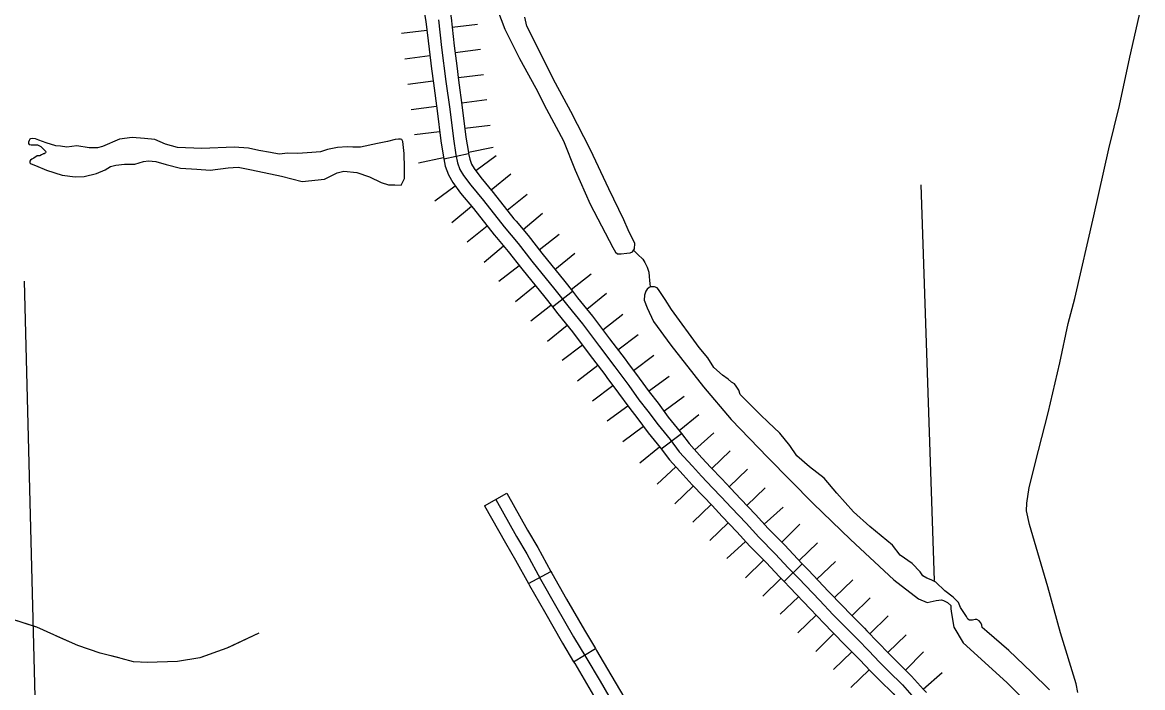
# Model space of a CAD drawing. Extents: x -117616 to 64730, y 54117 to 789866.
# Drawn here: x 63412.9 to 63544.9, y 54680.6 to 54758.9 of the extents above; entities that cross this region are included whole.
import ezdxf

# ---------------------------------------------------------------- set-up
doc = ezdxf.new("R2010")
doc.units = 0
for name, color, linetype in [('1', 7, 'Continuous'), ('29', 7, 'Continuous'), ('32', 7, 'Continuous'), ('35', 7, 'Continuous'), ('4', 7, 'Continuous'), ('43', 7, 'Continuous'), ('45', 7, 'Continuous'), ('5', 7, 'Continuous')]:
    doc.layers.add(name, color=color, linetype=linetype)

msp = doc.modelspace()

# ---------------------------------------------------------------- linework, layer by layer
at = {"layer": '1'}
msp.add_lwpolyline([(63537.31, 54679.98), (63537.1, 54680.99), (63535.26, 54687.03), (63533.75, 54692.44), (63531.62, 54699.78), (63531.24, 54701.41), (63531.3, 54702.3), (63531.56, 54704.14), (63532.66, 54708.52), (63533.81, 54712.93), (63535.17, 54718.85), (63536.15, 54723.47), (63536.95, 54726.4), (63539.17, 54736.14), (63540.95, 54744.04), (63542.2, 54749.15), (63543.42, 54754.86), (63544.94, 54761.41)], dxfattribs=at)
at = {"layer": '29'}
for p, q in [((63457.57, 54757.68), (63460.55, 54758.03)), ((63463.52, 54758.38), (63466.5, 54758.73)), ((63457.93, 54754.66), (63460.9, 54755.04)), ((63463.88, 54755.41), (63466.86, 54755.79)), ((63464.26, 54752.44), (63467.23, 54752.81)), ((63464.26, 54752.44), (63467.23, 54752.81)), ((63458.3, 54751.68), (63461.28, 54752.06)), ((63458.3, 54751.68), (63461.28, 54752.06)), ((63464.65, 54749.47), (63467.62, 54749.87)), ((63458.7, 54748.68), (63461.68, 54749.08)), ((63459.07, 54745.75), (63462.05, 54746.11)), ((63465.02, 54746.48), (63468, 54746.85)), ((63465.44, 54743.64), (63468.37, 54744.26)), ((63465.44, 54743.64), (63468.37, 54744.26)), ((63466.31, 54741.48), (63468.72, 54743.27)), ((63459.57, 54742.4), (63462.5, 54743.02)), ((63459.57, 54742.4), (63462.5, 54743.02)), ((63468.13, 54739.2), (63470.44, 54741.11)), ((63461.48, 54737.92), (63463.9, 54739.7)), ((63470.01, 54736.83), (63472.36, 54738.69)), ((63470.01, 54736.83), (63472.36, 54738.69)), ((63463.5, 54735.38), (63465.81, 54737.29)), ((63471.89, 54734.54), (63474.19, 54736.47)), ((63465.31, 54733.1), (63467.66, 54734.97)), ((63465.31, 54733.1), (63467.66, 54734.97)), ((63473.79, 54732.15), (63476.16, 54733.99)), ((63467.29, 54730.69), (63469.59, 54732.61)), ((63475.65, 54729.84), (63477.98, 54731.74)), ((63475.65, 54729.84), (63477.98, 54731.74)), ((63469.05, 54728.47), (63471.42, 54730.31)), ((63477.55, 54727.48), (63479.91, 54729.32)), ((63471, 54726.05), (63473.33, 54727.95)), ((63471, 54726.05), (63473.33, 54727.95)), ((63479.4, 54725.16), (63481.72, 54727.06)), ((63472.82, 54723.78), (63475.18, 54725.63)), ((63481.28, 54722.74), (63483.67, 54724.55)), ((63481.28, 54722.74), (63483.67, 54724.55)), ((63474.76, 54721.37), (63477.08, 54723.26)), ((63483.08, 54720.35), (63485.47, 54722.16)), ((63476.48, 54719.14), (63478.88, 54720.94)), ((63476.48, 54719.14), (63478.88, 54720.94)), ((63484.89, 54717.94), (63487.3, 54719.73)), ((63478.3, 54716.73), (63480.69, 54718.54)), ((63486.67, 54715.5), (63489.1, 54717.26)), ((63486.67, 54715.5), (63489.1, 54717.26)), ((63480.07, 54714.36), (63482.48, 54716.15)), ((63488.48, 54713.14), (63490.89, 54714.92)), ((63481.81, 54711.99), (63484.24, 54713.75)), ((63481.81, 54711.99), (63484.24, 54713.75)), ((63490.3, 54710.84), (63492.63, 54712.73)), ((63483.66, 54709.56), (63486.07, 54711.35)), ((63492.15, 54708.58), (63494.37, 54710.59)), ((63492.15, 54708.58), (63494.37, 54710.59)), ((63485.65, 54707.05), (63487.98, 54708.95)), ((63494.13, 54706.38), (63496.29, 54708.46)), ((63487.7, 54704.55), (63489.92, 54706.56)), ((63487.7, 54704.55), (63489.92, 54706.56)), ((63496.2, 54704.22), (63498.36, 54706.31)), ((63489.8, 54702.22), (63491.96, 54704.3)), ((63498.27, 54702.03), (63500.44, 54704.1)), ((63498.27, 54702.03), (63500.44, 54704.1)), ((63491.89, 54700.06), (63494.05, 54702.14)), ((63500.33, 54699.81), (63502.55, 54701.84)), ((63493.92, 54697.9), (63496.09, 54699.96)), ((63493.92, 54697.9), (63496.09, 54699.96)), ((63502.38, 54697.71), (63504.51, 54699.82)), ((63495.9, 54695.76), (63498.12, 54697.79)), ((63504.45, 54695.52), (63506.6, 54697.61)), ((63504.45, 54695.52), (63506.6, 54697.61)), ((63498.12, 54693.48), (63500.25, 54695.59)), ((63506.54, 54693.34), (63508.72, 54695.41)), ((63500.15, 54691.33), (63502.3, 54693.43)), ((63500.15, 54691.33), (63502.3, 54693.43)), ((63508.61, 54691.17), (63510.78, 54693.25)), ((63502.19, 54689.21), (63504.37, 54691.27)), ((63510.67, 54689.03), (63512.8, 54691.14)), ((63510.67, 54689.03), (63512.8, 54691.14)), ((63504.28, 54687.02), (63506.44, 54689.1)), ((63512.79, 54686.9), (63514.92, 54689)), ((63506.41, 54684.81), (63508.54, 54686.92)), ((63506.41, 54684.81), (63508.54, 54686.92)), ((63514.89, 54684.71), (63517.07, 54686.78)), ((63508.51, 54682.68), (63510.65, 54684.79)), ((63516.98, 54682.63), (63519.09, 54684.76)), ((63516.98, 54682.63), (63519.09, 54684.76)), ((63510.53, 54680.59), (63512.71, 54682.65)), ((63519.08, 54680.36), (63521.32, 54682.35))]:
    msp.add_line(p, q, dxfattribs=at)
msp.add_lwpolyline([(63461.91, 54759.25), (63462.29, 54755.99), (63462.8, 54751.97), (63463.24, 54748.73), (63463.67, 54745.22), (63463.97, 54743.33), (63464.16, 54742.41), (63464.44, 54741.62), (63464.87, 54740.91), (63465.71, 54739.77), (63467.21, 54737.95), (63469.65, 54734.87), (63471.31, 54732.9), (63472.91, 54730.83), (63475.63, 54727.49), (63477.15, 54725.55), (63478.9, 54723.41), (63480.89, 54720.76), (63482.71, 54718.36), (63484.35, 54716.15), (63485.55, 54714.49), (63486.61, 54713.15), (63487.83, 54711.51), (63489.22, 54709.79), (63490.31, 54708.36), (63491.87, 54706.65), (63492.91, 54705.48), (63494.23, 54704.11), (63495.26, 54703.05), (63496.46, 54701.76), (63498.18, 54699.94), (63499.7, 54698.28), (63501.66, 54696.3), (63503.16, 54694.69), (63504.41, 54693.4), (63506.83, 54690.86), (63508.47, 54689.15), (63509.41, 54688.18), (63511.35, 54686.22), (63512.66, 54684.89), (63513.93, 54683.55), (63514.98, 54682.49), (63516.61, 54680.88), (63518, 54679.31)], dxfattribs=at)
at = {"layer": '32'}
for p, q in [((63467.36, 54701.99), (63469.97, 54703.47)), ((63472.53, 54692.81), (63475.16, 54694.24)), ((63477.85, 54683.61), (63480.42, 54685.16))]:
    msp.add_line(p, q, dxfattribs=at)
for points in [[(63468.67, 54702.73), (63471.13, 54698.38), (63472.32, 54696.33), (63473.96, 54693.32), (63475.7, 54690.25), (63477.83, 54686.55), (63479.28, 54684.16), (63480.96, 54681.32), (63482.58, 54678.52), (63484.01, 54676.11), (63485.43, 54673.66), (63487.22, 54670.4), (63488.51, 54668.27), (63491.16, 54663.72), (63493.33, 54659.8), (63494.77, 54657.39), (63495.45, 54656.16), (63495.89, 54655.54), (63496.13, 54655.13), (63496.25, 54654.79), (63496.36, 54654.33), (63496.4, 54653.81)], [(63469.97, 54703.47), (63472.43, 54699.12), (63473.63, 54697.07), (63475.16, 54694.24)], [(63467.36, 54701.99), (63469.82, 54697.63), (63471.01, 54695.59), (63472.53, 54692.81)], [(63475.16, 54694.24), (63475.27, 54694.05), (63477.01, 54691), (63479.12, 54687.31), (63480.42, 54685.16)], [(63472.53, 54692.81), (63472.65, 54692.59), (63474.4, 54689.51), (63476.54, 54685.79), (63477.85, 54683.61)], [(63480.42, 54685.16), (63480.56, 54684.93), (63482.25, 54682.08), (63483.87, 54679.28), (63485.31, 54676.87), (63485.79, 54676.03)], [(63477.85, 54683.61), (63477.99, 54683.39), (63479.66, 54680.57), (63481.29, 54677.76), (63482.72, 54675.35), (63483.19, 54674.54)]]:
    msp.add_lwpolyline(points, dxfattribs=at)
at = {"layer": '35'}
for points in [[(63468.14, 54762.43), (63469.75, 54758.16), (63471.46, 54754.71), (63473.41, 54751.18), (63474.64, 54748.73), (63476.64, 54744.99), (63478.02, 54741.53), (63479.81, 54737.53), (63482.46, 54732.41), (63482.78, 54731.88), (63483.03, 54731.69), (63483.44, 54731.67), (63484.11, 54731.75), (63484.5, 54731.8), (63484.78, 54731.93), (63485.04, 54732.27), (63485.06, 54732.89), (63484.3, 54734.51), (63483.77, 54735.67), (63482, 54739.34), (63479.85, 54743.92), (63477.51, 54748.43), (63475.7, 54751.79), (63472.34, 54758.51), (63472.08, 54759.55)], [(63414.79, 54745.09), (63414.4, 54745.23), (63414.03, 54745.27), (63413.81, 54745.24), (63413.74, 54745.17), (63413.65, 54745.02), (63413.58, 54744.84), (63413.58, 54744.66), (63413.66, 54744.55), (63413.87, 54744.51), (63414.03, 54744.53), (63414.33, 54744.53), (63414.65, 54744.53), (63414.81, 54744.43), (63415.03, 54744.31), (63415.57, 54743.79), (63415.6, 54743.66), (63415.57, 54743.58), (63415.53, 54743.52), (63415.43, 54743.47), (63415.31, 54743.47), (63415.28, 54743.43), (63415.1, 54743.33), (63414.9, 54743.24), (63414.61, 54743.21), (63414.21, 54742.96), (63413.98, 54742.85), (63413.8, 54742.73), (63413.74, 54742.58), (63413.74, 54742.45), (63413.76, 54742.36), (63413.87, 54742.29), (63414.4, 54742.08)], [(63443.4, 54740.81), (63445.83, 54740.21), (63448.46, 54740.46), (63449.98, 54741.22), (63450.77, 54741.41), (63452.27, 54741.26), (63453.8, 54740.74), (63455.15, 54740.1), (63456.01, 54739.8), (63456.76, 54739.8), (63457.51, 54739.76), (63457.62, 54739.99), (63457.9, 54740.57), (63457.92, 54741.82), (63457.85, 54743.51), (63457.7, 54744.93), (63457.6, 54745.15), (63457.44, 54745.19), (63457.21, 54745.19), (63456.8, 54745.16), (63455.9, 54744.93), (63454.74, 54744.67), (63452.72, 54744.26), (63451.82, 54744.26), (63451.14, 54744.3), (63450.02, 54744.22), (63448.82, 54743.96), (63448, 54743.7), (63446.99, 54743.62), (63445.34, 54743.51), (63444.15, 54743.55), (63443.13, 54743.43), (63442.09, 54743.62), (63440.74, 54743.85), (63439.5, 54744.11), (63437.82, 54744.26), (63434, 54744.07), (63431.16, 54744.22), (63429.73, 54744.59), (63428.46, 54745.16), (63427.26, 54745.27), (63425.8, 54745.38), (63424.31, 54745.19), (63422.28, 54744.33), (63421.69, 54744.18), (63420.71, 54744.18), (63419.29, 54744.41), (63418.09, 54744.26), (63417.36, 54744.38), (63416.79, 54744.4), (63415.66, 54744.74), (63414.79, 54745.09)], [(63414.4, 54742.08), (63415.7, 54741.52), (63417.53, 54740.96), (63419.07, 54740.74), (63420.15, 54740.77), (63421.61, 54741.15), (63422.62, 54741.56), (63423.26, 54741.97), (63423.86, 54742.12), (63424.91, 54742.23), (63426.1, 54742.23), (63427.15, 54742.57), (63427.71, 54742.65), (63428.57, 54742.57), (63429.81, 54742.2), (63431.49, 54741.79), (63433.44, 54741.64), (63435.01, 54741.52), (63437.11, 54741.82), (63438.31, 54741.9), (63439.88, 54741.56), (63443.4, 54740.81)], [(63484.92, 54732.11), (63485.42, 54731.6), (63486, 54731.04), (63486.25, 54730.65), (63486.52, 54730.09), (63486.72, 54729.51), (63486.77, 54729.01), (63486.81, 54728.55), (63486.85, 54728.18), (63486.87, 54727.8)], [(63488.63, 54726.29), (63488.08, 54727.13), (63487.86, 54727.49), (63487.69, 54727.67), (63487.4, 54727.78), (63487.15, 54727.79), (63486.9, 54727.79), (63486.76, 54727.7), (63486.53, 54727.51), (63486.36, 54727.28), (63486.2, 54726.79), (63486.18, 54726.21), (63486.54, 54725.33), (63487.25, 54723.72), (63489.31, 54720.92), (63493.16, 54716), (63496.42, 54712.16), (63500.75, 54707.68), (63506.11, 54702.26), (63510.51, 54698.01), (63515.61, 54693.27), (63518.51, 54691.02), (63519.52, 54690.6), (63520.58, 54690.84), (63521.22, 54690.92), (63521.48, 54690.81), (63521.92, 54690.58), (63522.34, 54690.24), (63522.34, 54689.85), (63522.42, 54689.28), (63522.67, 54687.68), (63523.79, 54685.84), (63528.94, 54681.17), (63533.83, 54676.3)], [(63502.15, 54710.56), (63500.78, 54711.83), (63499.87, 54712.69), (63497.48, 54715.1), (63497.31, 54715.63), (63497.02, 54716.09), (63496.81, 54716.37), (63496.45, 54716.56), (63496.07, 54716.92), (63495.42, 54717.36), (63494.4, 54718.29), (63493.66, 54719.43), (63492.67, 54720.65), (63489.4, 54725.11), (63488.63, 54726.29)], [(63533.95, 54680.29), (63531.82, 54682.38), (63529.16, 54684.94), (63526.58, 54687.18), (63526.04, 54687.64), (63525.99, 54687.9), (63525.87, 54688.21), (63525.66, 54688.43), (63525.4, 54688.57), (63525.21, 54688.59), (63524.87, 54688.51), (63524.54, 54688.51), (63524.33, 54688.62), (63524.16, 54688.95), (63523.95, 54689.29), (63523.46, 54690.01), (63523.25, 54690.6), (63522.62, 54691.21), (63521.62, 54691.95), (63520.55, 54692.99), (63520, 54693.28), (63519.49, 54693.45), (63519.01, 54693.75), (63518.71, 54694.21), (63517.78, 54695.18), (63516.35, 54696.18), (63515.46, 54697.34), (63512.76, 54699.56), (63510.84, 54701.27), (63508.88, 54703.46), (63507.38, 54705.24), (63505.65, 54706.59), (63504.17, 54707.86), (63503.35, 54709.08), (63502.15, 54710.56)]]:
    msp.add_lwpolyline(points, dxfattribs=at)
at = {"layer": '4'}
msp.add_lwpolyline([(63518.8, 54739.81), (63520.35, 54693.18)], dxfattribs=at)
at = {"layer": '43'}
for points in [[(63414.39, 54687.72), (63411.73, 54688.6), (63409.47, 54689.19), (63408.34, 54689.5), (63407.6, 54689.78), (63407.01, 54689.74), (63406.78, 54689.7)], [(63440.75, 54686.97), (63436.97, 54685.21), (63433.77, 54684.08), (63431.15, 54683.65), (63427.57, 54683.53), (63425.97, 54683.61), (63424.49, 54684), (63422.03, 54684.62), (63419.38, 54685.52), (63416.57, 54686.77), (63414.54, 54687.67), (63411.73, 54688.6)], [(63424.27, 54684.05), (63422.03, 54684.62), (63419.38, 54685.52), (63416.81, 54686.66)], [(63440.75, 54686.97), (63437.16, 54685.3)], [(63434.68, 54684.4), (63433.77, 54684.08), (63431.15, 54683.65), (63427.57, 54683.53), (63426.85, 54683.57)]]:
    msp.add_lwpolyline(points, dxfattribs=at)
at = {"layer": '45'}
for p, q in [((63462.53, 54742.88), (63465.47, 54743.5)), ((63475.35, 54725.42), (63477.71, 54727.27)), ((63488.19, 54708.68), (63490.57, 54710.5)), ((63502.66, 54693.06), (63504.81, 54695.15))]:
    msp.add_line(p, q, dxfattribs=at)
for points in [[(63462.62, 54764.32), (63462.89, 54762.44), (63463.4, 54759.47), (63463.78, 54756.17), (63464.08, 54753.84)], [(63459.65, 54763.9), (63459.92, 54761.98), (63460.43, 54759.04), (63460.8, 54755.81), (63461.1, 54753.46)], [(63461.91, 54759.25), (63462.29, 54755.99), (63462.8, 54751.97), (63463.24, 54748.73), (63463.67, 54745.22), (63463.97, 54743.33), (63464.16, 54742.41), (63464.44, 54741.62), (63464.87, 54740.91), (63465.71, 54739.77), (63467.21, 54737.95), (63469.65, 54734.87), (63471.31, 54732.9), (63472.91, 54730.83), (63475.63, 54727.49), (63477.15, 54725.55), (63478.9, 54723.41), (63480.89, 54720.76), (63482.71, 54718.36), (63484.35, 54716.15), (63485.55, 54714.49), (63486.61, 54713.15), (63487.83, 54711.51), (63489.22, 54709.79), (63490.31, 54708.36), (63491.87, 54706.65), (63492.91, 54705.48), (63494.23, 54704.11), (63495.26, 54703.05), (63496.46, 54701.76), (63498.18, 54699.94), (63499.7, 54698.28), (63501.66, 54696.3), (63503.16, 54694.69), (63504.41, 54693.4), (63506.83, 54690.86), (63508.47, 54689.15), (63509.41, 54688.18), (63511.35, 54686.22), (63512.66, 54684.89), (63513.93, 54683.55), (63514.98, 54682.49), (63516.61, 54680.88), (63518, 54679.31)], [(63464.08, 54753.84), (63464.29, 54752.16), (63464.72, 54748.93), (63465.15, 54745.43), (63465.44, 54743.61), (63465.47, 54743.5)], [(63461.1, 54753.46), (63461.32, 54751.78), (63461.75, 54748.54), (63462.18, 54745.01), (63462.49, 54743.06), (63462.53, 54742.88)], [(63465.47, 54743.5), (63465.61, 54742.82), (63465.81, 54742.26), (63466.12, 54741.75), (63466.9, 54740.69), (63468.38, 54738.89), (63470.81, 54735.82), (63471.06, 54735.53)], [(63462.53, 54742.88), (63462.71, 54742.01), (63463.08, 54740.98), (63463.62, 54740.08), (63464.53, 54738.84), (63466.05, 54737), (63468.49, 54733.93), (63468.76, 54733.6)], [(63471.06, 54735.53), (63472.48, 54733.84), (63474.09, 54731.76), (63476.81, 54728.43), (63477.71, 54727.27)], [(63468.76, 54733.6), (63470.14, 54731.95), (63471.74, 54729.89), (63474.46, 54726.56), (63475.35, 54725.42)], [(63477.71, 54727.27), (63478.32, 54726.48), (63480.08, 54724.34), (63482.09, 54721.67), (63483.91, 54719.26), (63484.19, 54718.88)], [(63475.35, 54725.42), (63475.98, 54724.61), (63477.72, 54722.48), (63479.69, 54719.86), (63481.51, 54717.46), (63481.78, 54717.09)], [(63484.19, 54718.88), (63485.56, 54717.04), (63486.75, 54715.4), (63487.8, 54714.06), (63489.01, 54712.43), (63490.4, 54710.72), (63490.57, 54710.5)], [(63481.78, 54717.09), (63483.14, 54715.27), (63484.35, 54713.59), (63485.42, 54712.24), (63486.64, 54710.59), (63488.04, 54708.86), (63488.19, 54708.68)], [(63490.57, 54710.5), (63491.47, 54709.32), (63492.98, 54707.65), (63494.01, 54706.5), (63495.31, 54705.15), (63496.34, 54704.08), (63497.55, 54702.78)], [(63488.19, 54708.68), (63489.16, 54707.4), (63490.75, 54705.65), (63491.81, 54704.47), (63493.15, 54703.07), (63494.17, 54702.02), (63495.36, 54700.74)], [(63497.55, 54702.78), (63499.28, 54700.96), (63500.79, 54699.31), (63502.74, 54697.34), (63504.25, 54695.73), (63504.81, 54695.15)], [(63495.35, 54700.74), (63495.36, 54700.73), (63497.09, 54698.92), (63498.62, 54697.24), (63500.58, 54695.26), (63502.08, 54693.66), (63502.66, 54693.06)], [(63504.81, 54695.15), (63505.5, 54694.44), (63507.92, 54691.9), (63509.55, 54690.19), (63510.48, 54689.22), (63512.13, 54687.56)], [(63502.66, 54693.06), (63503.33, 54692.36), (63505.75, 54689.83), (63507.39, 54688.11), (63508.34, 54687.13), (63510, 54685.45)], [(63512.13, 54687.56), (63512.42, 54687.27), (63513.73, 54685.93), (63515, 54684.59), (63516.04, 54683.55), (63517.7, 54681.91), (63519.09, 54680.34), (63519.45, 54679.99)], [(63510, 54685.45), (63510.28, 54685.16), (63511.58, 54683.85), (63512.85, 54682.5), (63513.93, 54681.43), (63515.52, 54679.85), (63516.91, 54678.28), (63517.35, 54677.85)]]:
    msp.add_lwpolyline(points, dxfattribs=at)
at = {"layer": '5'}
msp.add_lwpolyline([(63413.08, 54728.46), (63415.03, 54651.9)], dxfattribs=at)

doc.saveas('drawing.dxf')
